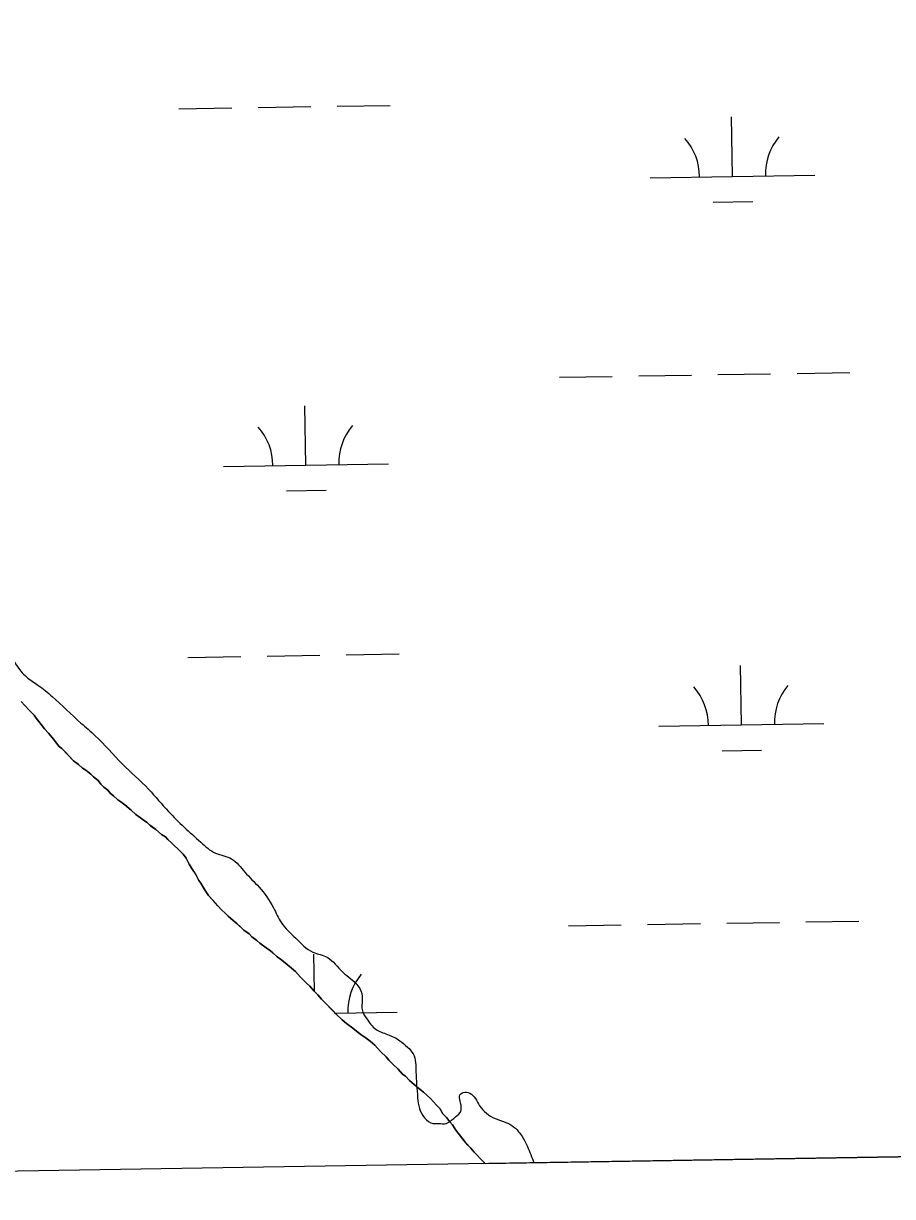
# Model space of a CAD drawing. Extents: x 3855477 to 3893699, y 299188 to 325115.
# Drawn here: x 3889645 to 3890172, y 305089 to 305800 of the extents above; entities that cross this region are included whole.
import ezdxf

# ---------------------------------------------------------------- set-up
doc = ezdxf.new("R2010")
doc.units = 0
for name, color, linetype in [('V-GRID-FRAM', 7, 'Continuous'), ('V-RIVR-EDGE', 7, 'Continuous'), ('V-TOPO-SHOR', 7, 'Continuous'), ('V-WETL-SWMP', 7, 'Continuous')]:
    doc.layers.add(name, color=color, linetype=linetype)

msp = doc.modelspace()

# ---------------------------------------------------------------- linework, layer by layer
at = {"layer": 'V-GRID-FRAM'}
msp.add_lwpolyline([(3859445.33, 322796.98), (3891292.64, 323315.82), (3891596.75, 305135.92), (3859733.58, 304616.82), (3859445.33, 322796.98)], dxfattribs=at)
at = {"layer": 'V-RIVR-EDGE'}
msp.add_spline([(3889441.25, 305609.54), (3889463.11, 305580.94), (3889475.62, 305573.25), (3889483.97, 305568.35), (3889497.5, 305553), (3889512.78, 305535.56), (3889524.58, 305520.91), (3889530.13, 305513.59), (3889536.71, 305502.08), (3889548.52, 305490.57), (3889563.11, 305479.39), (3889573.88, 305471.01), (3889596.48, 305458.08), (3889603.43, 305452.49), (3889615.93, 305442.36), (3889632.94, 305423.87), (3889640.92, 305410.97), (3889647.17, 305403.65), (3889654.12, 305398.76), (3889662.8, 305391.77), (3889680.17, 305375.72), (3889688.85, 305368.04), (3889705.17, 305350.94), (3889721.14, 305335.58), (3889733.29, 305321.98), (3889752.74, 305303.48), (3889761.78, 305296.84), (3889771.51, 305293.34), (3889779.5, 305285.31), (3889788.18, 305276.24), (3889796.85, 305263.69), (3889801.7, 305254.62), (3889810.38, 305245.2), (3889820.8, 305236.82), (3889829.5, 305233.67), (3889838.88, 305224.6), (3889848.25, 305216.22), (3889850.68, 305209.95), (3889850.66, 305201.94), (3889853.43, 305196.36), (3889858.98, 305190.08), (3889865.93, 305186.93), (3889873.58, 305183.09), (3889878.1, 305179.25), (3889881.57, 305175.06), (3889883.28, 305164.26), (3889884.29, 305148.6), (3889885.32, 305141.98), (3889888.44, 305136.4), (3889893.65, 305132.91), (3889896.78, 305132.9), (3889901.66, 305132.89), (3889906.19, 305136.01), (3889910.03, 305139.48), (3889910.73, 305142.96), (3889910.4, 305150.97), (3889911.8, 305151.66), (3889915.97, 305151.3), (3889921.87, 305143.63), (3889931.25, 305135.95), (3889941.34, 305131.75), (3889945.5, 305127.91), (3889949.67, 305121.28), (3889953.82, 305111.53), (3889954.75, 305109.17)], degree=3, dxfattribs=at)
at = {"layer": 'V-TOPO-SHOR'}
for points in [[(3889668.58, 305360.18), (3889667.05, 305361.49), (3889665.27, 305363.58), (3889663.49, 305365.93), (3889660.44, 305369.59), (3889658.16, 305372.2), (3889656.12, 305374.81), (3889654.6, 305376.64), (3889653.08, 305378.73), (3889651.81, 305380.55), (3889648.75, 305383.43), (3889646.21, 305386.31), (3889643.92, 305388.67)], [(3889905.34, 305132.01), (3889903.82, 305133.84), (3889901.79, 305136.45), (3889899.5, 305138.81), (3889897.73, 305141.93), (3889895.7, 305144.02), (3889893.92, 305146.11), (3889892.14, 305147.95), (3889890.1, 305149.78), (3889887.8, 305151.88), (3889884.73, 305154.24), (3889882.18, 305156.6), (3889879.38, 305158.97), (3889876.83, 305161.58), (3889875.04, 305162.9), (3889872.5, 305165.77), (3889869.44, 305168.66), (3889866.89, 305171.27), (3889865.11, 305173.36), (3889862.05, 305176.25), (3889860.02, 305178.6), (3889858.24, 305180.43), (3889855.43, 305182.79), (3889852.36, 305185.16), (3889850.57, 305186.22), (3889848.27, 305188.06), (3889844.95, 305190.68), (3889841.12, 305193.58), (3889838.56, 305195.68), (3889834.74, 305199.35), (3889833.21, 305200.91), (3889831.43, 305202.75), (3889828.37, 305205.89), (3889826.08, 305208.24), (3889823.79, 305210.86), (3889821.5, 305213.21), (3889818.96, 305216.09), (3889816.92, 305217.93), (3889813.35, 305221.59), (3889810.3, 305224.99), (3889807.75, 305227.09), (3889803.92, 305230.24), (3889801.11, 305232.6), (3889799.06, 305233.92), (3889796.51, 305236.28), (3889794.98, 305237.59), (3889792.42, 305239.44), (3889788.59, 305242.33), (3889786.8, 305243.9), (3889783.73, 305246.01), (3889782.21, 305247.84), (3889778.88, 305250.21), (3889776.84, 305252.05), (3889774.8, 305253.88), (3889772.51, 305255.98), (3889769.45, 305258.6), (3889767.41, 305260.7), (3889765.62, 305262.27), (3889763.07, 305264.89), (3889760.28, 305268.02), (3889757.48, 305271.16), (3889755.96, 305273.51), (3889754.19, 305276.11), (3889752.93, 305278.71), (3889751.66, 305280.28), (3889749.91, 305283.66), (3889747.38, 305287.57), (3889745.86, 305290.17), (3889743.85, 305293.82), (3889742.07, 305296.16), (3889739.02, 305299.3), (3889736.72, 305301.4), (3889735.19, 305302.97), (3889732.9, 305305.07), (3889731.37, 305306.64), (3889729.07, 305308.22), (3889725.49, 305311.11), (3889722.43, 305313.48), (3889720.38, 305315.31), (3889718.59, 305316.37), (3889716.29, 305318.21), (3889713.48, 305320.31), (3889710.68, 305322.93), (3889706.85, 305326.09), (3889704.29, 305327.93), (3889702.5, 305329.24), (3889699.95, 305331.6), (3889698.16, 305332.92), (3889696.38, 305335.01), (3889694.08, 305336.85), (3889692.3, 305338.68), (3889690.52, 305340.77), (3889687.71, 305343.13), (3889686.18, 305344.7), (3889683.12, 305347.07), (3889681.07, 305348.39), (3889678.77, 305350.49), (3889675.71, 305352.85), (3889672.91, 305355.73), (3889671.12, 305357.57), (3889668.58, 305360.18)], [(3889925.13, 305108.68), (3889924.15, 305109.55), (3889922.11, 305111.64), (3889920.33, 305113.73), (3889918.55, 305115.56), (3889916.51, 305117.91), (3889914.73, 305119.75), (3889913.2, 305121.32), (3889911.43, 305123.66), (3889909.65, 305126.01), (3889907.37, 305128.89), (3889905.34, 305132.01)]]:
    msp.add_lwpolyline(points, dxfattribs=at)
at = {"layer": 'V-WETL-SWMP'}
for p, q in [((3889739.6, 305748.16), (3889771.59, 305748.68)), ((3889787.59, 305748.95), (3889819.59, 305749.47)), ((3889835.58, 305749.73), (3889867.58, 305750.25)), ((3890075.15, 305707.19), (3890074.57, 305743.19)), ((3890025.16, 305706.38), (3890125.15, 305708.01)), ((3890063.41, 305691.57), (3890087.4, 305691.96)), ((3889970.28, 305585.4), (3890002.28, 305585.92)), ((3890018.27, 305586.18), (3890050.27, 305586.7)), ((3890066.27, 305586.96), (3890098.26, 305587.48)), ((3890114.26, 305587.74), (3890146.26, 305588.27)), ((3889816.53, 305532.14), (3889815.95, 305568.14)), ((3889766.54, 305531.33), (3889866.53, 305532.96)), ((3889804.79, 305516.52), (3889828.78, 305516.91)), ((3889745.02, 305415.53), (3889777.01, 305416.05)), ((3889793.01, 305416.31), (3889825.01, 305416.84)), ((3889841, 305417.1), (3889873, 305417.62)), ((3890080.57, 305374.56), (3890079.99, 305410.56)), ((3889643.92, 305388.67), (3889646.21, 305386.31)), ((3889646.21, 305386.31), (3889648.76, 305383.44)), ((3889648.76, 305383.44), (3889651.81, 305380.55)), ((3889651.81, 305380.55), (3889653.08, 305378.73)), ((3889653.08, 305378.73), (3889654.6, 305376.64)), ((3889654.6, 305376.64), (3889656.13, 305374.81)), ((3889656.13, 305374.81), (3889658.16, 305372.2)), ((3889658.16, 305372.2), (3889660.44, 305369.59)), ((3890030.58, 305373.75), (3890130.57, 305375.38)), ((3889660.44, 305369.59), (3889663.49, 305365.93)), ((3889663.49, 305365.93), (3889665.27, 305363.58)), ((3889665.27, 305363.58), (3889667.05, 305361.49)), ((3889667.05, 305361.49), (3889668.58, 305360.18)), ((3889668.58, 305360.18), (3889675.71, 305352.85)), ((3890068.83, 305358.94), (3890092.82, 305359.33)), ((3889675.71, 305352.85), (3889678.77, 305350.49)), ((3889678.77, 305350.49), (3889681.07, 305348.39)), ((3889681.07, 305348.39), (3889683.12, 305347.07)), ((3889683.12, 305347.07), (3889686.18, 305344.7)), ((3889686.18, 305344.7), (3889687.71, 305343.13)), ((3889687.71, 305343.13), (3889690.52, 305340.77)), ((3889690.52, 305340.77), (3889692.3, 305338.68)), ((3889692.3, 305338.68), (3889694.08, 305336.85)), ((3889694.08, 305336.85), (3889696.38, 305335.01)), ((3889696.38, 305335.01), (3889698.16, 305332.92)), ((3889698.16, 305332.92), (3889699.95, 305331.6)), ((3889699.95, 305331.6), (3889702.5, 305329.24)), ((3889702.5, 305329.24), (3889704.29, 305327.93)), ((3889704.29, 305327.93), (3889706.85, 305326.09)), ((3889706.85, 305326.09), (3889710.68, 305322.94)), ((3889710.68, 305322.94), (3889713.48, 305320.31)), ((3889713.48, 305320.31), (3889716.29, 305318.21)), ((3889716.29, 305318.21), (3889718.59, 305316.37)), ((3889718.59, 305316.37), (3889720.38, 305315.31)), ((3889720.38, 305315.31), (3889722.42, 305313.48)), ((3889722.42, 305313.48), (3889725.49, 305311.11)), ((3889725.49, 305311.11), (3889729.07, 305308.22)), ((3889729.07, 305308.22), (3889731.37, 305306.64)), ((3889731.37, 305306.64), (3889732.9, 305305.07)), ((3889732.9, 305305.07), (3889735.19, 305302.97)), ((3889735.19, 305302.97), (3889736.72, 305301.4)), ((3889736.72, 305301.4), (3889739.02, 305299.31)), ((3889739.02, 305299.31), (3889742.07, 305296.16)), ((3889742.07, 305296.16), (3889743.85, 305293.82)), ((3889743.85, 305293.82), (3889745.86, 305290.17)), ((3889745.86, 305290.17), (3889747.38, 305287.57)), ((3889747.38, 305287.57), (3889749.9, 305283.66)), ((3889749.9, 305283.66), (3889751.67, 305280.28)), ((3889751.67, 305280.28), (3889752.94, 305278.71)), ((3889752.94, 305278.71), (3889754.19, 305276.11)), ((3889754.19, 305276.11), (3889755.96, 305273.51)), ((3889755.96, 305273.51), (3889757.48, 305271.16)), ((3889757.48, 305271.16), (3889763.07, 305264.89)), ((3889763.07, 305264.89), (3889765.62, 305262.27)), ((3889765.62, 305262.27), (3889767.41, 305260.7)), ((3889767.41, 305260.7), (3889769.44, 305258.6)), ((3889769.44, 305258.6), (3889772.51, 305255.98)), ((3889772.51, 305255.98), (3889774.8, 305253.88)), ((3889774.8, 305253.88), (3889778.88, 305250.21)), ((3889975.7, 305252.77), (3890007.69, 305253.29)), ((3890023.69, 305253.55), (3890055.69, 305254.07)), ((3890071.69, 305254.33), (3890103.68, 305254.85)), ((3890119.68, 305255.11), (3890151.68, 305255.63)), ((3889778.88, 305250.21), (3889782.21, 305247.84)), ((3889782.21, 305247.84), (3889783.73, 305246.01)), ((3889783.73, 305246.01), (3889786.8, 305243.9)), ((3889786.8, 305243.9), (3889788.59, 305242.33)), ((3889788.59, 305242.33), (3889792.42, 305239.44)), ((3889792.42, 305239.44), (3889794.98, 305237.59)), ((3889794.98, 305237.59), (3889796.51, 305236.28)), ((3889796.51, 305236.28), (3889799.06, 305233.92)), ((3889799.06, 305233.92), (3889801.11, 305232.6)), ((3889801.11, 305232.6), (3889803.92, 305230.24)), ((3889803.92, 305230.24), (3889810.3, 305224.99)), ((3889821.73, 305212.98), (3889821.37, 305235.51)), ((3889810.3, 305224.99), (3889813.35, 305221.59)), ((3889813.35, 305221.59), (3889816.92, 305217.93)), ((3889816.92, 305217.93), (3889818.96, 305216.09)), ((3889818.96, 305216.09), (3889821.5, 305213.21)), ((3889821.5, 305213.21), (3889823.79, 305210.86)), ((3889823.79, 305210.86), (3889826.08, 305208.25)), ((3889826.08, 305208.25), (3889834.74, 305199.35)), ((3889834.38, 305199.72), (3889871.95, 305200.33)), ((3889834.74, 305199.35), (3889838.56, 305195.68)), ((3889838.56, 305195.68), (3889841.12, 305193.58)), ((3889841.12, 305193.58), (3889844.95, 305190.68)), ((3889844.95, 305190.68), (3889848.27, 305188.06)), ((3889848.27, 305188.06), (3889850.57, 305186.22)), ((3889850.57, 305186.22), (3889852.36, 305185.16)), ((3889852.36, 305185.16), (3889855.43, 305182.79)), ((3889855.43, 305182.79), (3889858.24, 305180.43)), ((3889858.24, 305180.43), (3889860.02, 305178.6)), ((3889860.02, 305178.6), (3889862.05, 305176.25)), ((3889862.05, 305176.25), (3889865.11, 305173.36)), ((3889865.11, 305173.36), (3889866.89, 305171.27)), ((3889866.89, 305171.27), (3889869.44, 305168.66)), ((3889869.44, 305168.66), (3889872.5, 305165.77)), ((3889872.5, 305165.77), (3889875.04, 305162.9)), ((3889875.04, 305162.9), (3889876.83, 305161.58)), ((3889876.83, 305161.58), (3889879.38, 305158.97)), ((3889879.38, 305158.97), (3889882.18, 305156.6)), ((3889882.18, 305156.6), (3889884.73, 305154.24)), ((3889884.73, 305154.24), (3889887.8, 305151.88)), ((3889887.8, 305151.88), (3889890.1, 305149.78)), ((3889890.1, 305149.78), (3889892.14, 305147.95)), ((3889892.14, 305147.95), (3889893.92, 305146.11)), ((3889893.92, 305146.11), (3889895.7, 305144.02)), ((3889895.7, 305144.02), (3889897.73, 305141.93)), ((3889897.73, 305141.93), (3889899.5, 305138.81)), ((3889899.5, 305138.81), (3889901.79, 305136.45)), ((3889901.79, 305136.45), (3889903.82, 305133.84)), ((3889903.82, 305133.84), (3889905.35, 305132.01)), ((3889905.35, 305132.01), (3889907.37, 305128.89)), ((3889907.37, 305128.89), (3889909.65, 305126.01)), ((3889909.65, 305126.01), (3889913.2, 305121.32)), ((3889913.2, 305121.32), (3889916.51, 305117.91)), ((3889916.51, 305117.91), (3889918.55, 305115.56)), ((3889925.13, 305108.68), (3890423.09, 305116.8)), ((3889918.55, 305115.56), (3889920.33, 305113.73)), ((3889920.33, 305113.73), (3889922.11, 305111.64)), ((3889922.11, 305111.64), (3889924.15, 305109.55)), ((3889924.15, 305109.55), (3889925.13, 305108.68))]:
    msp.add_line(p, q, dxfattribs=at)
for centre, start, end in [((3890019.91, 305706.77), 0.16154, 41.7052), ((3890130.38, 305708.57), 140.16154, 181.7052), ((3889761.29, 305531.72), 0.16154, 41.7052), ((3889871.76, 305533.52), 140.16154, 181.7052), ((3890025.33, 305374.14), 0.16154, 41.7052), ((3890135.8, 305375.94), 140.16154, 181.7052), ((3889877.18, 305200.89), 140.16154, 181.7052)]:
    msp.add_arc(centre, 35.25, start, end, dxfattribs=at)

doc.saveas('drawing.dxf')
